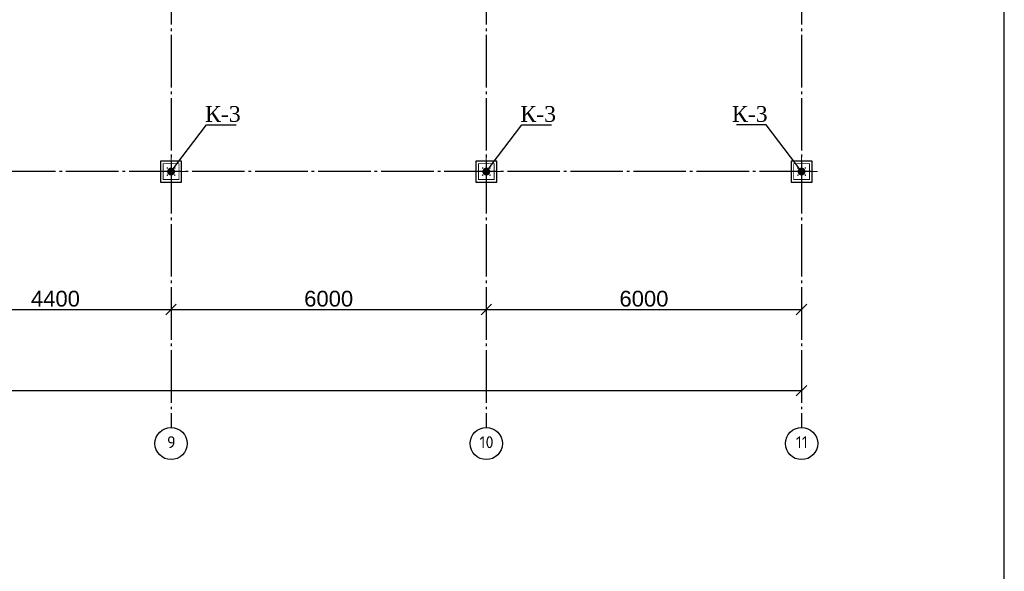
# Model space of a CAD drawing. Header units: millimetres. Extents: x -33345 to 4712671, y -3392 to 121473.
# Tile 993 of 1056: x 3919387 to 3938125, y 55001 to 65501. Entities that reach past the tile are written whole.
import ezdxf
from ezdxf import colors
from ezdxf.entities.mleader import LeaderData, LeaderLine
from ezdxf.math import Vec2, Vec3

# ---------------------------------------------------------------- set-up
doc = ezdxf.new("R2010")
doc.units = ezdxf.units.MM
doc.linetypes.add('CENTER2', pattern=[28.575, 19.05, -3.175, 3.175, -3.175])
doc.linetypes.add('ГОСТ 2.303 5', pattern=[24, 20, -1.5, 1, -1.5])
doc.layers.add('0.25', color=7, linetype='Continuous', lineweight=25)
doc.layers.add('00-Axes', color=1, linetype='CENTER2')
doc.styles.add('ISOCPEUR_1.00', font='isocpeui.ttf')
doc.styles.get("Standard").update_dxf_attribs({"font": 'arial.ttf'})
doc.styles.add('Times New Roman', font='times.ttf')
doc.dimstyles.new('ISO-25$0', dxfattribs={"dimtxt": 300, "dimasz": 200, "dimexe": 100, "dimexo": 300, "dimgap": 50, "dimtad": 1, "dimdec": 0, "dimtxsty": 'Standard', "dimblk": 'OBLIQUE', "dimcen": 250, "dimadec": 0, "dimazin": 0, "dimtfac": 1, "dimtdec": 0, "dimtmove": 0, "dimatfit": 3, "dimldrblk": 'OBLIQUE', "dimfxl": 1.25, "dimarcsym": 0})

# ---------------------------------------------------------------- blocks, each defined once
blk = doc.blocks.new('*U282')
at = {"layer": '0.25', "color": 7, "linetype": 'Continuous', "lineweight": 30, "ltscale": 100}
blk.add_lwpolyline([(-70619, 500), (-500, 500), (-500, 41500), (-70619, 41500), (-70619, 500)], dxfattribs=at)
blk = doc.blocks.new('_Oblique')
at = {"color": 0, "linetype": 'ByBlock', "lineweight": -2}
blk.add_line((-0.5, -0.5), (0.5, 0.5), dxfattribs=at)
blk = doc.blocks.new('*D3298')
at = {"color": 0, "lineweight": -2, "transparency": 16777216}
for p, q in [((3917867, 60286), (3917867, 60086)), ((3922267, 60286), (3922267, 60086)), ((3917867, 59986), (3922267, 59986))]:
    blk.add_line(p, q, dxfattribs=at)
at = {"layer": 'Defpoints', "color": 0, "transparency": 16777216}
for p in [(3917867, 59986), (3922267, 59986), (3922267, 59986)]:
    blk.add_point(p, dxfattribs=at)
at = {"color": 0, "lineweight": -2, "transparency": 16777216, "xscale": 200, "yscale": 200, "zscale": 200, "rotation": 180}
blk.add_blockref('_Oblique', (3917867, 59986), dxfattribs=at)
at = {"color": 0, "lineweight": -2, "transparency": 16777216, "xscale": 200, "yscale": 200, "zscale": 200}
blk.add_blockref('_Oblique', (3922267, 59986), dxfattribs=at)
at = {"color": 0, "lineweight": 0, "transparency": 16777216, "insert": (3920067, 60189), "char_height": 300, "attachment_point": 5}
blk.add_mtext('4400', dxfattribs=at)
blk = doc.blocks.new('*D3299')
at = {"color": 0, "lineweight": -2, "transparency": 16777216}
for p, q in [((3922267, 60286), (3922267, 60086)), ((3928267, 60286), (3928267, 60086)), ((3922267, 59986), (3928267, 59986))]:
    blk.add_line(p, q, dxfattribs=at)
at = {"layer": 'Defpoints', "color": 0, "transparency": 16777216}
for p in [(3922267, 59986), (3928267, 59986), (3928267, 59986)]:
    blk.add_point(p, dxfattribs=at)
at = {"color": 0, "lineweight": -2, "transparency": 16777216, "xscale": 200, "yscale": 200, "zscale": 200, "rotation": 180}
blk.add_blockref('_Oblique', (3922267, 59986), dxfattribs=at)
at = {"color": 0, "lineweight": -2, "transparency": 16777216, "xscale": 200, "yscale": 200, "zscale": 200}
blk.add_blockref('_Oblique', (3928267, 59986), dxfattribs=at)
at = {"color": 0, "lineweight": 0, "transparency": 16777216, "insert": (3925267, 60189), "char_height": 300, "attachment_point": 5}
blk.add_mtext('6000', dxfattribs=at)
blk = doc.blocks.new('*D3300')
at = {"color": 0, "lineweight": -2, "transparency": 16777216}
for p, q in [((3928267, 60286), (3928267, 60086)), ((3934267, 60286), (3934267, 60086)), ((3928267, 59986), (3934267, 59986))]:
    blk.add_line(p, q, dxfattribs=at)
at = {"layer": 'Defpoints', "color": 0, "transparency": 16777216}
for p in [(3928267, 59986), (3934267, 59986), (3934267, 59986)]:
    blk.add_point(p, dxfattribs=at)
at = {"color": 0, "lineweight": -2, "transparency": 16777216, "xscale": 200, "yscale": 200, "zscale": 200, "rotation": 180}
blk.add_blockref('_Oblique', (3928267, 59986), dxfattribs=at)
at = {"color": 0, "lineweight": -2, "transparency": 16777216, "xscale": 200, "yscale": 200, "zscale": 200}
blk.add_blockref('_Oblique', (3934267, 59986), dxfattribs=at)
at = {"color": 0, "lineweight": 0, "transparency": 16777216, "insert": (3931267, 60189), "char_height": 300, "attachment_point": 5}
blk.add_mtext('6000', dxfattribs=at)
blk = doc.blocks.new('*D2418')
at = {"color": 0, "lineweight": -2, "transparency": 16777216}
for p, q in [((3874867, 58739), (3874867, 58539)), ((3934267, 58739), (3934267, 58539)), ((3934267, 58439), (3874867, 58439))]:
    blk.add_line(p, q, dxfattribs=at)
at = {"layer": 'Defpoints', "color": 0, "transparency": 16777216}
for p in [(3874867, 58439), (3874867, 58439), (3934267, 58439)]:
    blk.add_point(p, dxfattribs=at)
at = {"color": 0, "lineweight": -2, "transparency": 16777216, "xscale": 200, "yscale": 200, "zscale": 200, "rotation": 180}
blk.add_blockref('_Oblique', (3874867, 58439), dxfattribs=at)
at = {"color": 0, "lineweight": -2, "transparency": 16777216, "xscale": 200, "yscale": 200, "zscale": 200}
blk.add_blockref('_Oblique', (3934267, 58439), dxfattribs=at)
at = {"color": 0, "lineweight": 0, "transparency": 16777216, "insert": (3904567, 58642), "char_height": 300, "attachment_point": 5}
blk.add_mtext('59400', dxfattribs=at)
blk = doc.blocks.new('column')
at = {"lineweight": 0}
for points in [[(-68, 56, -1), (-68, 86, -1)], [(68, 56, 1), (68, 86, 1)], [(-68, -56, 1), (-68, -86, 1)], [(68, -56, -1), (68, -86, -1)]]:
    blk.add_hatch(color=0, dxfattribs=at).paths.add_polyline_path(points)
at = {"color": 0, "lineweight": 0}
for p, q in [((0, 300), (0, -300)), ((300, 0), (-300, 0))]:
    blk.add_line(p, q, dxfattribs=at)
at = {"lineweight": 30}
blk.add_lwpolyline([(-200, 200), (200, 200), (200, -200), (-200, -200)], close=True, dxfattribs=at)
at = {"color": 0, "lineweight": 0, "const_width": 15}
blk.add_lwpolyline([(150, -150), (150, 150), (-150, 150), (-150, -150)], close=True, dxfattribs=at)
blk = doc.blocks.new('_Dot')
at = {"color": 0, "linetype": 'ByBlock', "lineweight": -2}
blk.add_line((-0.5, 0), (-1, 0), dxfattribs=at)
at = {"color": 0, "linetype": 'ByBlock', "const_width": 0.5}
blk.add_lwpolyline([(-0.25, 0, 1), (0.25, 0, 1)], format="xyb", close=True, dxfattribs=at)

msp = doc.modelspace()

# ---------------------------------------------------------------- linework, layer by layer
at = {"layer": '00-Axes', "color": 251, "linetype": 'ГОСТ 2.303 5', "ltscale": 50, "true_color": 0x636466, "elevation": -0.004}
for points in [[(3922267.346, 80810.219), (3922267.346, 57738.613)], [(3928267.346, 80810.219), (3928267.346, 57738.613)], [(3934267.346, 80810.219), (3934267.346, 57738.613)], [(3934467.346, 62610.219), (3869867.346, 62610.219)]]:
    msp.add_lwpolyline(points, dxfattribs=at)
at = {"layer": '00-Axes', "color": 219, "linetype": 'ByBlock', "ltscale": 100, "true_color": 0x642165}
for centre in [(3922267.346, 57432.653, -0.004), (3928267.346, 57432.653, -0.004), (3934267.346, 57432.653, -0.004)]:
    msp.add_circle(centre, 305.96, dxfattribs=at)

# ---------------------------------------------------------------- block references
at = {"xscale": -1, "rotation": 270}
for p in [(3922267.346, 62610.219, -0.004), (3928267.346, 62610.219, -0.004), (3934267.346, 62610.219, -0.004)]:
    msp.add_blockref('column', p, dxfattribs=at)
at = {"layer": '0.25', "ltscale": 100, "transparency": 33554687}
msp.add_blockref('*U282', (3938625.317, 44501.326), dxfattribs=at)

# ---------------------------------------------------------------- texts
at = {"layer": '00-Axes', "color": 219, "linetype": 'ByBlock', "ltscale": 100, "true_color": 0x642165, "char_height": 226.05869, "attachment_point": 1, "style": 'ISOCPEUR_1.00'}
for s, insert in [('\\pxqc;{\\fISOCPEUR|b0|i0|c204|p34;9}', (3921886.18, 57572.458, -0.004)), ('\\pxqc;{\\fISOCPEUR|b0|i0|c204|p34;10}', (3927886.18, 57572.458, -0.004)), ('\\pxqc;{\\fISOCPEUR|b0|i0|c204|p34;11}', (3933886.18, 57572.458, -0.004))]:
    msp.add_mtext_dynamic_manual_height_columns(s, width=772.47909, gutter_width=706.433, heights=[0], dxfattribs=dict(at, insert=insert))

# ---------------------------------------------------------------- dimensions: what is measured, and where the dimension line sits
at = {"color": 18, "lineweight": 0, "true_color": 0x000000}
for base, p1, p2, picture, middle in [((3922267.346, 59985.847, -0.004), (3917867.346, 59985.847, -0.004), (3922267.346, 59985.847, -0.004), '*D3298', (3920067.346, 60189.019, -0.004)), ((3928267.346, 59985.847, -0.004), (3922267.346, 59985.847, -0.004), (3928267.346, 59985.847, -0.004), '*D3299', (3925267.346, 60189.019, -0.004)), ((3934267.346, 59985.847, -0.004), (3928267.346, 59985.847, -0.004), (3934267.346, 59985.847, -0.004), '*D3300', (3931267.346, 60189.019, -0.004)), ((3874867.346, 58438.613, -0.004), (3934267.346, 58438.613, -0.004), (3874867.346, 58438.613, -0.004), '*D2418', (3904567.346, 58641.785, -0.004))]:
    dim = msp.add_linear_dim(base=base, p1=p1, p2=p2, dimstyle='ISO-25$0', dxfattribs=at)
    dim.commit()
    dim.dimension.update_dxf_attribs({"geometry": picture, "text_midpoint": middle})

# ---------------------------------------------------------------- leaders
ml = msp.add_multileader_mtext('Standard')
ml.set_content('\\pxt11;К-3', color=256, style='Times New Roman')
ml.set_leader_properties()
ml.set_arrow_properties(name='DOT')
ml.build(insert=Vec2(0, 0))
ml.multileader.update_dxf_attribs({"has_dogleg": 0, "text_left_attachment_type": 6, "text_right_attachment_type": 6, "dogleg_length": 0.36, "arrow_head_size": 150})
ctx = ml.context
ctx.base_point, ctx.char_height, ctx.arrow_head_size, ctx.plane_origin = Vec3(3922942.099, 63496.898, -0.004), 300, 150, Vec3(3919332.326, 59000.804, -0.004)
ctx.left_attachment, ctx.right_attachment, ctx.text_align_type = 6, 6, 1
notes = []
notes.append((ctx, [(0, (1, 1, 0), (3922941.739, 63496.898, -0.004), (1, 0), 0.36, [(1, [(3922267.346, 62610.219, -0.004)], 0, [])])]))
ctx.mtext.insert, ctx.mtext.width, ctx.mtext.alignment, ctx.mtext.flow_direction = Vec3(3923253.94, 63856.898, -0.004), 558.68226, 2, 5
ml = msp.add_multileader_mtext('Standard')
ml.set_content('\\pxt11;К-3', color=256, style='Times New Roman')
ml.set_leader_properties()
ml.set_arrow_properties(name='DOT')
ml.build(insert=Vec2(0, 0))
ml.multileader.update_dxf_attribs({"has_dogleg": 0, "text_left_attachment_type": 6, "text_right_attachment_type": 6, "dogleg_length": 0.36, "arrow_head_size": 150})
ctx = ml.context
ctx.base_point, ctx.char_height, ctx.arrow_head_size, ctx.plane_origin = Vec3(3928942.099, 63496.898, -0.004), 300, 150, Vec3(3925332.326, 59000.804, -0.004)
ctx.left_attachment, ctx.right_attachment, ctx.text_align_type = 6, 6, 1
notes.append((ctx, [(0, (1, 1, 0), (3928941.739, 63496.898, -0.004), (1, 0), 0.36, [(1, [(3928267.346, 62610.219, -0.004)], 0, [])])]))
ctx.mtext.insert, ctx.mtext.width, ctx.mtext.alignment, ctx.mtext.flow_direction = Vec3(3929253.94, 63856.898, -0.004), 558.68226, 2, 5
ml = msp.add_multileader_mtext('Standard')
ml.set_content('\\pxt11;К-3', color=256, style='Times New Roman')
ml.set_leader_properties()
ml.set_arrow_properties(name='DOT')
ml.build(insert=Vec2(0, 0))
ml.multileader.update_dxf_attribs({"has_dogleg": 0, "text_left_attachment_type": 6, "text_right_attachment_type": 6, "dogleg_length": 0.36, "arrow_head_size": 150})
ctx = ml.context
ctx.base_point, ctx.char_height, ctx.arrow_head_size, ctx.plane_origin = Vec3(3932968.911, 63496.898, -0.004), 300, 150, Vec3(3937202.367, 59000.804, -0.004)
ctx.left_attachment, ctx.right_attachment, ctx.text_align_type = 6, 6, 1
notes.append((ctx, [(0, (1, 1, 0), (3933592.954, 63496.898, -0.004), (-1, 0), 0.36, [(1, [(3934267.346, 62610.219, -0.004)], 0, [])])]))
ctx.mtext.insert, ctx.mtext.width, ctx.mtext.alignment, ctx.mtext.flow_direction = Vec3(3933280.752, 63856.898, -0.004), 558.68226, 2, 5
for ctx, leaders in notes:
    for number, flags, end, landing, length, lines in leaders:
        leader = LeaderData()
        leader.index, (leader.has_last_leader_line, leader.has_dogleg_vector, leader.attachment_direction) = number, flags
        leader.last_leader_point, leader.dogleg_vector, leader.dogleg_length = Vec3(end), Vec3(landing), length
        for number, points, colour, breaks in lines:
            line = LeaderLine()
            line.index, line.vertices, line.color, line.breaks = number, Vec3.list(points), colors.encode_raw_color(colour), breaks
            leader.lines.append(line)
        ctx.leaders.append(leader)

doc.saveas('drawing.dxf')
